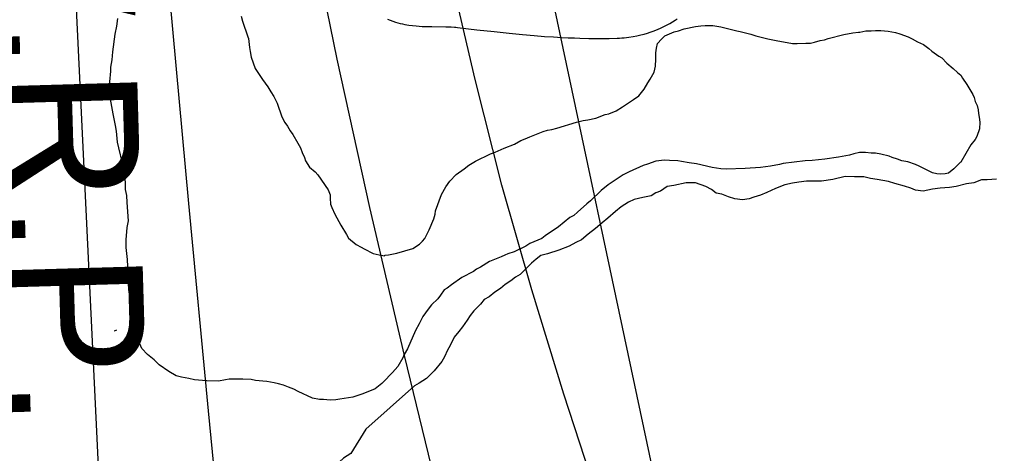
# Model space of a CAD drawing. Extents: x 3313442 to 3351311, y 721974 to 747360.
# Drawn here: x 3324732 to 3325320, y 728448 to 728710 of the extents above; entities that cross this region are included whole.
import ezdxf

# ---------------------------------------------------------------- set-up
doc = ezdxf.new("R2010")
doc.units = 0
for name, color, linetype in [('V-ROAD-CNTR', 7, 'Continuous'), ('V-SITE-VEGE', 7, 'Continuous'), ('V-TOPO-MAJR', 7, 'Continuous'), ('V-TOPO-MINR', 7, 'Continuous'), ('V-TOPO-SHOR', 7, 'Continuous'), ('V-TOPO-WATR-IDEN', 7, 'Continuous')]:
    doc.layers.add(name, color=color, linetype=linetype)

msp = doc.modelspace()

# ---------------------------------------------------------------- linework, layer by layer
at = {"layer": 'V-ROAD-CNTR'}
msp.add_lwpolyline([(3324953.6, 728710.26), (3324955.24, 728709.6), (3324956.83, 728709.03), (3324958.36, 728708.54), (3324959.83, 728708.11), (3324961.25, 728707.74), (3324962.62, 728707.42), (3324963.99, 728707.14), (3324966.39, 728706.72), (3324968.67, 728706.41), (3324970.76, 728706.19), (3324972.68, 728706.04), (3324974.48, 728705.93), (3324977.58, 728705.82), (3324980.25, 728705.78), (3324988.72, 728705.75), (3324990.58, 728705.71), (3324991.88, 728705.65), (3324993.92, 728705.52), (3324994.78, 728705.44), (3324995.77, 728705.34), (3325007.47, 728703.95), (3325017.84, 728702.78), (3325026.97, 728701.81), (3325034.99, 728701.03), (3325042.03, 728700.41), (3325048.22, 728699.94), (3325053.64, 728699.57), (3325058.4, 728699.29), (3325062.57, 728699.09), (3325066.22, 728698.94), (3325069.45, 728698.84), (3325075.03, 728698.71), (3325079.25, 728698.67), (3325082.45, 728698.67), (3325087.19, 728698.72), (3325091.98, 728698.84), (3325093.46, 728698.9), (3325094.93, 728699), (3325096.35, 728699.12), (3325097.71, 728699.26), (3325099.11, 728699.43), (3325101.6, 728699.81), (3325103.99, 728700.27), (3325106.22, 728700.77), (3325108.3, 728701.32), (3325110.23, 728701.89), (3325112.03, 728702.48), (3325113.72, 728703.08), (3325115.28, 728703.68), (3325116.74, 728704.29), (3325118.09, 728704.88), (3325119.42, 728705.5), (3325121.69, 728706.64), (3325123.71, 728707.74), (3325125.47, 728708.77), (3325126.98, 728709.71), (3325128.3, 728710.57)], dxfattribs=at)
msp.add_spline([(3326478.04, 730210.35), (3326482.35, 730403.29), (3326476.58, 730549.39), (3326473.61, 730637.71), (3326464.08, 730712.16), (3326370.96, 730713.71), (3326297.71, 730698.23), (3326169.71, 730725.9), (3326116.45, 730727.88), (3325982.64, 730689.67), (3325835.77, 730656.61), (3325666.24, 730661.4), (3325490.23, 730637.83), (3325403.5, 730634.84), (3325340.74, 730586.21), (3325201.43, 730523.99), (3325133.39, 730524.77), (3325012.9, 730513.46), (3324963.14, 730471.34), (3324981.93, 730365.88), (3324989.76, 730188.11), (3325009.72, 730055.84), (3325043.42, 729962.4), (3324997.98, 729812.51), (3325023.28, 729696.25), (3325064.51, 729608.4), (3325131.37, 729516.61), (3325150.36, 729377.77), (3325146.87, 729245.63), (3325126.45, 729132.53), (3325181.34, 729069.88), (3325338.87, 729062.31), (3325343.56, 728961.08), (3325372.85, 728878.06), (3325434.63, 728797.89), (3325537.34, 728748.77), (3325622.45, 728705.03), (3325714.6, 728675.45), (3325802.67, 728663.42), (3325976.26, 728695.07), (3326194.29, 728726.31), (3326466.63, 728765.32), (3326625.11, 728781.99), (3326781.78, 728849.74), (3326900.23, 728862.4), (3326981.75, 728872.83), (3327122.94, 728906.43), (3327349.99, 728934.63), (3327499.05, 728974.33), (3327515.65, 728986.69), (3327498, 729057.12), (3327490.77, 729119.3), (3327510.96, 729180.47), (3327588.76, 729283.84), (3327686.92, 729357.21), (3327753.03, 729377.43), (3327803.43, 729380.44), (3327847.87, 729388.87), (3327934.83, 729389.79), (3328039.14, 729390.23), (3328120.59, 729395.25), (3328249.21, 729403.96), (3328319.73, 729407.13), (3328384.24, 729401.49), (3328424.57, 729387.35), (3328470.08, 729368.59), (3328549.26, 729327.46), (3328661.09, 729275.68), (3328877.57, 729175.26), (3328980.19, 729125.77), (3329049.22, 729101.24), (3329067.8, 729104.63), (3329088.99, 729118.36), (3329113.61, 729147.02), (3329153.45, 729227.36), (3329182.49, 729301.19), (3329201.64, 729378.5), (3329199.66, 729471.18), (3329192.73, 729551.54), (3329166.92, 729646.66), (3329121.79, 729727.55), (3329091.49, 729778.71), (3329016.19, 729835.66), (3328941.73, 729880.13), (3328875.38, 729924.2), (3328789.67, 729967.9), (3328700.81, 730000.01), (3328643.56, 730009.51), (3328577.01, 730014.29), (3328435.19, 729993.91), (3328288.99, 729968.49), (3328169.46, 729944.48), (3328087.81, 729917.23), (3328042.9, 729880.41), (3327999.54, 729814.48), (3327967.22, 729727.08), (3328009.37, 729621.12)], degree=3, dxfattribs=at)
at = {"layer": 'V-SITE-VEGE'}
for points in [[(3324865.41, 728712.06), (3324866.17, 728709.15), (3324869.25, 728699.62), (3324869.77, 728698.56), (3324870.24, 728693.27), (3324870.75, 728690.89), (3324871.25, 728687.46), (3324873.82, 728680.57), (3324878.25, 728673.93), (3324881.37, 728669.41), (3324883.19, 728666.49), (3324885.01, 728663.57), (3324886.05, 728661.71), (3324887.08, 728659.59), (3324889.91, 728651.38), (3324891.73, 728647.94), (3324893.29, 728645.81), (3324894.84, 728642.89), (3324896.41, 728640.76), (3324899.53, 728635.46), (3324901.08, 728632.8), (3324902.11, 728629.89), (3324903.41, 728626.97), (3324904.18, 728624.85), (3324906.52, 728621.14), (3324909.92, 728618.2), (3324911.49, 728616.34), (3324917.74, 728607.31), (3324919.03, 728604.39), (3324919.01, 728602.28), (3324919.24, 728598.84), (3324920.01, 728596.73), (3324921.82, 728592.75), (3324925.45, 728586.12), (3324928.83, 728580.54), (3324930.13, 728578.15), (3324934.58, 728574.42), (3324937.73, 728572.8), (3324939.57, 728571.73), (3324944.83, 728569.04), (3324948.51, 728568.21), (3324951.94, 728567.65), (3324951.94, 728567.92), (3324954.06, 728568.16), (3324959.08, 728569.17), (3324968.87, 728571.98), (3324972.86, 728574.58), (3324974.72, 728576.41), (3324976.06, 728577.98), (3324978.74, 728583.24), (3324981.45, 728589.81), (3324982.27, 728592.71), (3324982.55, 728594.81), (3324986.07, 728604.55), (3324988.76, 728609.27), (3324991.17, 728612.69), (3324994.9, 728616.61), (3324999.68, 728619.99), (3325002.61, 728622.34), (3325006.59, 728624.68), (3325015.6, 728629.08), (3325018.52, 728630.11), (3325023.82, 728632.44), (3325030.18, 728635.01), (3325033.89, 728637.09), (3325036.54, 728638.12), (3325039.46, 728639.41), (3325047.41, 728642.51), (3325050.05, 728643.27), (3325052.7, 728643.78), (3325055.61, 728644.54), (3325067.52, 728648.12), (3325071.49, 728649.14), (3325074.39, 728649.64), (3325079.16, 728650.65)], [(3324802.35, 728519.44), (3324801.07, 728523.94), (3324799.3, 728532.14), (3324798.55, 728535.84), (3324798.09, 728542.97), (3324797.6, 728547.2), (3324796.91, 728558.29), (3324796.94, 728561.2), (3324796.71, 728565.42), (3324795.99, 728572.56), (3324796.03, 728577.31), (3324796.63, 728584.69), (3324797.46, 728588.65), (3324796.51, 728599.74), (3324796.29, 728603.96), (3324795.53, 728607.67), (3324795.56, 728611.63), (3324795.32, 728613.74), (3324793.83, 728623.52), (3324791.54, 728632.78), (3324790.78, 728636.22), (3324790.06, 728642.83), (3324789.56, 728646.26), (3324788.04, 728653.14), (3324786.54, 728662.13), (3324786.57, 728665.03), (3324786.08, 728668.99), (3324786.11, 728672.42), (3324786.7, 728679.02), (3324786.72, 728681.39), (3324787.56, 728685.87), (3324787.87, 728690.62), (3324789.29, 728701.17), (3324790.39, 728706.17), (3324790.96, 728710.65)], [(3325079.16, 728650.65), (3325084.72, 728652.71), (3325087.1, 728653.22), (3325091.34, 728655.03), (3325095.32, 728657.36), (3325098.24, 728659.45), (3325101.96, 728661.79), (3325105.15, 728664.13), (3325108.36, 728668.06), (3325110.5, 728672), (3325111.84, 728674.1), (3325114.26, 728678.3), (3325115.09, 728681.98), (3325115.39, 728686.21), (3325115.42, 728689.9), (3325115.71, 728692.81), (3325116.27, 728695.7), (3325118.67, 728698.32), (3325120.8, 728700.15), (3325126.36, 728702.73), (3325129.01, 728703.23), (3325132.46, 728704.52), (3325139.33, 728705.78), (3325142.5, 728706.28), (3325145.14, 728706.51), (3325149.63, 728706.47), (3325154.64, 728705.63), (3325160.17, 728704.26), (3325164.12, 728703.17), (3325166.22, 728702.89), (3325172.54, 728701.24), (3325175.7, 728700.16), (3325182.81, 728698.5), (3325187.82, 728697.4), (3325197.83, 728695.72), (3325200.47, 728695.7), (3325205.75, 728695.91), (3325208.66, 728695.89), (3325211.04, 728696.39), (3325214.48, 728697.42), (3325217.12, 728697.92), (3325219.24, 728698.69), (3325228.76, 728700.97), (3325234.05, 728701.98), (3325237.49, 728702.47), (3325238.28, 728702.47), (3325241.98, 728703.22), (3325245.15, 728703.19), (3325247.79, 728703.43), (3325250.96, 728703.4), (3325255.44, 728703.1), (3325259.92, 728702.27), (3325262.55, 728701.45), (3325267.55, 728699.55), (3325269.92, 728698.47), (3325273.07, 728696.6), (3325276.75, 728694.98), (3325279.89, 728692.57), (3325281.72, 728690.97), (3325285.92, 728688.03), (3325287.76, 728686.96), (3325290.89, 728683.76), (3325294.56, 728680.56), (3325297.18, 728678.16), (3325299.27, 728676.55), (3325300.31, 728674.69), (3325302.91, 728670.97), (3325304.73, 728667.79), (3325306.55, 728664.87), (3325307.33, 728663.02), (3325307.83, 728660.64), (3325309.13, 728658.25), (3325309.63, 728655.6), (3325309.88, 728653.49), (3325310.38, 728651.11), (3325310.62, 728648.2), (3325310.58, 728644.24), (3325308.95, 728639.51), (3325307.88, 728637.67), (3325305.21, 728634.53), (3325299.3, 728624.03), (3325298.77, 728623.77), (3325296.91, 728621.94), (3325295.04, 728620.11), (3325291.85, 728617.5), (3325289.73, 728616.99), (3325287.09, 728616.75), (3325284.72, 728617.04), (3325282.09, 728617.59), (3325274.21, 728621.62), (3325271.84, 728622.7), (3325267.37, 728624.33), (3325263.68, 728624.89), (3325261.05, 728625.97), (3325257.89, 728626.79), (3325256.05, 728627.6), (3325251.05, 728628.97), (3325247.89, 728629.53), (3325245.25, 728629.55), (3325241.82, 728629.85), (3325238.12, 728629.88)], [(3325238.12, 728629.88), (3325234.69, 728629.12), (3325232.04, 728628.36), (3325225.43, 728627.1), (3325217.23, 728625.86), (3325209.57, 728625.14), (3325205.35, 728624.91), (3325192.13, 728623.19), (3325190.01, 728622.68), (3325184.46, 728621.68), (3325178.39, 728620.94), (3325169.14, 728620.24), (3325157.79, 728619.82), (3325154.62, 728620.11), (3325149.35, 728620.95), (3325139.87, 728623.16), (3325135.39, 728623.73), (3325130.91, 728624.56), (3325128.54, 728624.85), (3325123.52, 728625.16), (3325120.62, 728625.19), (3325115.34, 728624.71), (3325110.3, 728622.91), (3325107.66, 728622.14), (3325099.18, 728618.26), (3325095.73, 728616.45), (3325086.69, 728610.46), (3325082.44, 728607.07), (3325076.04, 728600.79), (3325073.65, 728598.97), (3325068.06, 728594.01), (3325065.93, 728591.92), (3325063.54, 728590.62), (3325056.63, 728585.14), (3325048.66, 728579.67), (3325046.53, 728578.11), (3325039.38, 728575.01), (3325036.98, 728573.45), (3325029.83, 728570.08), (3325026.12, 728568.8), (3325024.27, 728568.03), (3325022.14, 728566.99), (3325014.99, 728564.15), (3325009.68, 728560.77), (3325007.29, 728559.48), (3325005.43, 728558.17), (3324998.27, 728554.55), (3324992.16, 728550.12), (3324989.5, 728548.03), (3324987.64, 728546.99), (3324985.5, 728543.85), (3324983.9, 728541.75), (3324980.17, 728538.09), (3324978.03, 728535.47), (3324974.82, 728531.01), (3324972.67, 728526.54), (3324970.52, 728522.61), (3324965.66, 728511.57), (3324963.52, 728508.16), (3324962.71, 728506.05), (3324959.75, 728500.8), (3324956.55, 728497.14), (3324954.96, 728495.57), (3324952.55, 728492.95), (3324950.15, 728490.59), (3324946.17, 728487.47), (3324938.75, 728484.37), (3324932.66, 728482.32), (3324924.73, 728481.07), (3324922.35, 728480.83), (3324918.91, 728480.6), (3324914.96, 728480.9), (3324912.58, 728480.92), (3324908.37, 728481.75), (3324899.7, 728485.8), (3324897.07, 728487.14), (3324893.92, 728488.49), (3324890.76, 728489.57), (3324887.86, 728490.39), (3324885.23, 728490.95), (3324880.75, 728491.78), (3324878.38, 728492.07), (3324873.89, 728492.37), (3324871.25, 728492.93), (3324866.24, 728493.23), (3324858.06, 728493.31), (3324855.95, 728492.8), (3324851.71, 728492.05), (3324844.59, 728492.12), (3324841.95, 728492.41), (3324837.2, 728492.72), (3324833.78, 728493.54), (3324829.3, 728494.38), (3324826.14, 728495.2), (3324821.68, 728497.88), (3324815.91, 728501.89), (3324812.77, 728504.83), (3324808.84, 728508.03), (3324805.45, 728511.76), (3324803.64, 728516), (3324802.35, 728519.44)]]:
    msp.add_lwpolyline(points, dxfattribs=at)
at = {"layer": 'V-TOPO-MAJR'}
msp.add_lwpolyline([(3325003.4, 728344.62), (3324963.77, 728507.46), (3324942.91, 728596.68), (3324923.12, 728686.13), (3324904.96, 728775.92), (3324887.88, 728865.94), (3324855.35, 729046.32), (3324850.07, 729076.57), (3324845.03, 729106.86), (3324840.34, 729137.21)], dxfattribs=at)
at = {"layer": 'V-TOPO-MINR'}
for points in [[(3325145.3, 728289.18), (3325014.76, 728902.83), (3325005.6, 728951.7), (3324950.92, 729279.81)], [(3324864.62, 728278.59), (3324845.6, 728474.05), (3324833.73, 728599.09), (3324822.25, 728724.16), (3324811.35, 728849.28), (3324800.84, 728974.44), (3324777.7, 729257.93)], [(3324788.74, 728244.14), (3324758.98, 728863.31), (3324755.45, 728936.08), (3324751.88, 729008.84), (3324748.24, 729081.6), (3324744.56, 729154.36)], [(3325101.21, 728357.31), (3325059.88, 728484.23), (3325040.5, 728547.03), (3325022.45, 728610.19), (3325006.36, 728673.88), (3324991.59, 728737.92), (3324986.03, 728763.85), (3324975.22, 728815.23), (3324964.65, 728866.67), (3324954.45, 728918.17), (3324944.5, 728969.73), (3324934.86, 729021.35), (3324925.38, 729072.99), (3324916.14, 729124.68)]]:
    msp.add_lwpolyline(points, dxfattribs=at)
at = {"layer": 'V-TOPO-SHOR'}
for points in [[(3325302.65, 728611.1), (3325296.41, 728609.42), (3325292.43, 728608.87), (3325286.75, 728608.32), (3325282.22, 728607.77), (3325276.54, 728606.65), (3325272, 728607.24), (3325269.17, 728608.38), (3325265.2, 728609.53), (3325259.53, 728611.25), (3325255.57, 728612.4), (3325248.76, 728613.56), (3325244.79, 728614.14), (3325240.83, 728615.29), (3325235.15, 728615.31), (3325229.48, 728615.33), (3325222.1, 728613.65), (3325215.29, 728612.54), (3325211.88, 728612.55), (3325206.21, 728612.57), (3325201.67, 728612.02), (3325197.7, 728611.47), (3325193.15, 728610.35), (3325187.47, 728608.1), (3325182.36, 728605.84), (3325178.38, 728604.16), (3325174.41, 728603.04), (3325171.57, 728601.91), (3325167.59, 728601.36), (3325163.06, 728601.94), (3325159.09, 728603.09), (3325155.12, 728604.8), (3325151.72, 728605.38), (3325148.89, 728607.66), (3325145.49, 728609.38), (3325139.26, 728611.67), (3325133.59, 728611.69), (3325126.21, 728610.01), (3325122.23, 728609.46), (3325118.25, 728606.63), (3325115.41, 728605.51), (3325112.57, 728603.82), (3325107.46, 728602.7), (3325102.35, 728601.58), (3325098.94, 728599.89), (3325094.39, 728597.07), (3325090.98, 728594.24), (3325086.42, 728590.29), (3325083.01, 728587.47), (3325079.03, 728584.08), (3325074.48, 728580.69), (3325070.5, 728577.3), (3325067.08, 728575.61), (3325063.11, 728573.35), (3325056.86, 728571.1), (3325050.04, 728568.86), (3325046.07, 728567.73), (3325043.22, 728565.48), (3325040.38, 728563.22), (3325037.53, 728560.39), (3325033.54, 728556.43), (3325030.7, 728554.74), (3325027.86, 728552.48), (3325024.45, 728550.22), (3325021.6, 728547.96)], [(3325320.82, 728613.88), (3325315.14, 728613.33), (3325311.74, 728613.34), (3325307.19, 728611.66), (3325302.65, 728611.1)], [(3325021.6, 728547.96), (3325018.19, 728545.7), (3325014.78, 728542.88), (3325011.93, 728541.19), (3325009.66, 728538.36), (3325005.67, 728534.4), (3325003.39, 728531.57), (3325001.68, 728528.74), (3324998.83, 728524.78), (3324996.55, 728521.95), (3324993.7, 728518.56), (3324991.41, 728513.46), (3324989.7, 728510.63), (3324987.99, 728506.66), (3324986.27, 728503.83), (3324981.72, 728498.18), (3324977.16, 728493.65), (3324972.61, 728490.83), (3324969.77, 728489.14)], [(3324790.07, 728522.78), (3324788.78, 728522.17), (3324788.78, 728522.17)], [(3324969.77, 728489.14), (3324940.54, 728463.12), (3324931.45, 728448.34), (3324927.05, 728445.61), (3324901.44, 728422.32)]]:
    msp.add_lwpolyline(points, dxfattribs=at)

# ---------------------------------------------------------------- texts
at = {"layer": 'V-TOPO-WATR-IDEN'}
msp.add_text('L.W.R.P.', height=83, rotation=271.67449, dxfattribs=at).set_placement((3324712.79, 728906.95))

doc.saveas('drawing.dxf')
